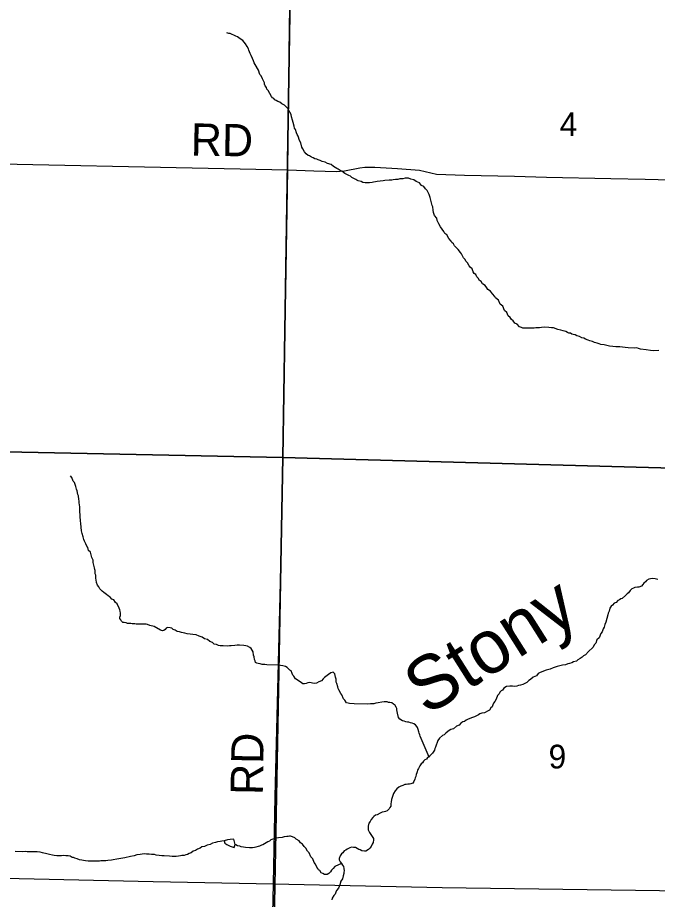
# Model space of a CAD drawing. Extents: x 1310247 to 1552180, y 377264 to 706493.
# Drawn here: x 1354759 to 1360715, y 536402 to 544616 of the extents above; entities that cross this region are included whole.
import ezdxf

# ---------------------------------------------------------------- set-up
doc = ezdxf.new("R2010")
doc.units = 0
for name, color, linetype in [('GM_X_County_Road', 7, 'Continuous'), ('GM_X_County_Road_Text', 7, 'Continuous'), ('GM_X_Minor_River', 7, 'Continuous'), ('GM_X_Minor_River_Text', 7, 'Continuous'), ('GM_X_Section', 7, 'Continuous'), ('GM_X_Section_Text', 7, 'Continuous'), ('GM_X_Township_Road', 7, 'Continuous'), ('GM_X_Township_Road_Text', 7, 'Continuous')]:
    doc.layers.add(name, color=color, linetype=linetype)

msp = doc.modelspace()

# ---------------------------------------------------------------- linework, layer by layer
at = {"layer": 'GM_X_County_Road'}
for points in [[(1353710.8, 543271.7), (1357275.4, 543197.1), (1357516.1, 543188.4), (1357621.1, 543185.7), (1357725.8, 543181.7), (1357803.4, 543188.4), (1357946.1, 543216.3), (1357991.7, 543223.8), (1358086.2, 543223.8), (1358296.3, 543208.9), (1358499.5, 543194.6), (1358660, 543157.9), (1358919.7, 543149.7), (1359384.1, 543137.5), (1359684.6, 543130), (1360283.6, 543117.7), (1360602.5, 543109.6), (1360845.2, 543106.2)], [(1350579, 536707.3), (1350870, 536698.6), (1351087.7, 536691.7), (1351747.3, 536674.4), (1351991.4, 536668.1), (1353369.5, 536624.4), (1354495.2, 536601.3), (1356020.6, 536569.7), (1357139.9, 536546.6), (1358710.9, 536513.3), (1360735.8, 536483.1), (1362406.4, 536437.1), (1363518.1, 536416.4), (1364839.4, 536397.4), (1365009.3, 536389.4), (1365768.5, 536394.2), (1366732.4, 536394.2), (1367745.7, 536389.4), (1369111.7, 536394)]]:
    msp.add_lwpolyline(points, dxfattribs=at)
at = {"layer": 'GM_X_Minor_River'}
for points in [[(1357430.7, 543367), (1357415.3, 543393.4), (1357405.6, 543409.7), (1357396.5, 543450.1), (1357383, 543472.5), (1357371.8, 543510.8), (1357360.2, 543527.2), (1357354.5, 543543.4), (1357345.2, 543573.7), (1357337.4, 543585.9), (1357333.9, 543606), (1357324.6, 543640.4), (1357317.1, 543660.6), (1357309.8, 543692.9), (1357306.2, 543713), (1357292.7, 543735.4), (1357279.4, 543765.8), (1357261.6, 543780.3), (1357244, 543800.8), (1357218.2, 543811.5), (1357200.5, 543828), (1357180.6, 543834.5), (1357166.7, 543842.9), (1357152.8, 543849.2), (1357143, 543861.5), (1357131.2, 543869.8), (1357121.4, 543882.1), (1357106, 543910.5), (1357090.6, 543937), (1357080.8, 543949.3), (1357075.2, 543965.5), (1357063.5, 543981.8), (1357057.8, 543996), (1357056.1, 544008), (1357038.9, 544046.6), (1357025.5, 544075), (1357013.7, 544087.3), (1357000.6, 544127.8), (1356969.7, 544180.7), (1356962, 544194.9), (1356956.4, 544213.1), (1356944.9, 544235.4), (1356933.5, 544263.8), (1356923.9, 544282.1), (1356912.5, 544312.5), (1356908.8, 544324.6), (1356897.3, 544346.9), (1356881.8, 544371.4), (1356856.4, 544404.1), (1356830.7, 544418.8), (1356805, 544437.5), (1356791.1, 544443.8), (1356773.2, 544452.3), (1356755.3, 544458.8), (1356739.4, 544467.2), (1356725.4, 544469.5), (1356707.5, 544474)], [(1359179.1, 542043.9), (1359161.5, 542066.5), (1359137.8, 542083.1), (1359126.1, 542097.4), (1359110.6, 542121.9), (1359088.8, 542134.4), (1359075.3, 542156.8), (1359059.5, 542167.3), (1359047.9, 542189.6), (1359034.1, 542200), (1359024.6, 542222.3), (1359010.8, 542232.7), (1358999.1, 542249), (1358989.7, 542275.3), (1358971.9, 542289.8), (1358962.2, 542304.1), (1358948.8, 542332.5), (1358935.1, 542344.8), (1358923.5, 542367.2), (1358909.8, 542379.6), (1358892.5, 542414.1), (1358882.7, 542426.4), (1358861.4, 542457), (1358826, 542490), (1358816.4, 542508.2), (1358802.6, 542520.6), (1358796.9, 542532.8), (1358773.3, 542557.4), (1358754.1, 542592), (1358736.3, 542604.5), (1358726.7, 542624.8), (1358711.1, 542645.2), (1358697.6, 542667.6), (1358680.1, 542694.1), (1358664.8, 542724.6), (1358661.3, 542748.8), (1358641.8, 542773.3), (1358632.4, 542799.6), (1358628.9, 542821.8), (1358623.5, 542852), (1358617.9, 542866.2), (1358612.4, 542890.4), (1358607, 542916.6), (1358599.5, 542940.8), (1358592.1, 542967.1), (1358572.9, 543005.7), (1358555.2, 543020.2), (1358541.6, 543042.5), (1358519.8, 543053.1), (1358500.3, 543077.7), (1358470.4, 543088.4), (1358448.7, 543105), (1358418.7, 543111.8), (1358396.9, 543120.4), (1358366.7, 543121.1), (1358344.5, 543115.6), (1358318.4, 543114.3), (1358300.2, 543108.7), (1358278.1, 543109.3), (1358256, 543105.8), (1358241.8, 543102.1), (1358217.7, 543102.7), (1358179.5, 543097.7), (1358163.4, 543096.1), (1358107, 543089.4), (1358090.8, 543085.8), (1358072.7, 543084.3), (1358058.6, 543078.6), (1358036.4, 543077.2), (1358006.3, 543077.9), (1357994.2, 543076.2), (1357974.3, 543080.7), (1357956.4, 543089.2), (1357930.4, 543095.8), (1357918.5, 543100.2), (1357906.6, 543106.5), (1357882.8, 543121.1), (1357870.9, 543125.4), (1357857.2, 543139.8), (1357843.3, 543146.2), (1357805.6, 543165.1), (1357791.7, 543173.5), (1357777.9, 543185.9), (1357762, 543190.3), (1357744.2, 543202.8), (1357732.3, 543209.1), (1357700.6, 543229.9), (1357676.9, 543246.5), (1357645.1, 543257.4), (1357621.3, 543270), (1357595.3, 543276.7), (1357577.4, 543285.1), (1357557.5, 543289.6), (1357543.6, 543298), (1357525.6, 543300.4), (1357511.7, 543308.8), (1357493.8, 543315.3), (1357478, 543327.7), (1357464.1, 543332.1), (1357444.3, 543346.6), (1357430.7, 543367)], [(1360728.9, 541514), (1360682.7, 541513.2), (1360652.6, 541513.9), (1360610.6, 541521), (1360558.6, 541528.3), (1360538.7, 541534.8), (1360522.7, 541539.2), (1360500.6, 541537.8), (1360444.4, 541541.2), (1360416.3, 541541.9), (1360366.3, 541549.1), (1360330.2, 541550), (1360302.1, 541552.7), (1360270.1, 541555.5), (1360244.1, 541560.2), (1360220.1, 541566.8), (1360188.1, 541571.6), (1360174.2, 541576), (1360154.3, 541584.5), (1360130.3, 541589.1), (1360110.5, 541599.6), (1360086.5, 541604.2), (1360070.6, 541612.6), (1360046.7, 541619.3), (1360030.9, 541629.7), (1360010.9, 541634.2), (1359991.1, 541646.7), (1359967.1, 541651.3), (1359949.3, 541661.8), (1359931.3, 541664.2), (1359919.3, 541668.5), (1359905.4, 541674.9), (1359891.4, 541677.3), (1359879.5, 541681.6), (1359861.6, 541692), (1359837.6, 541696.7), (1359817.8, 541705.2), (1359789.8, 541709.9), (1359748, 541727), (1359729.9, 541727.4), (1359703.9, 541730.1), (1359665.8, 541731), (1359637.6, 541727.7), (1359619.5, 541726.2), (1359585.3, 541725), (1359569.2, 541723.4), (1359551.1, 541721.8), (1359462.8, 541724), (1359448.9, 541730.4), (1359431, 541736.8), (1359411.4, 541759.4), (1359387.6, 541770), (1359374, 541790.4), (1359356.2, 541802.9), (1359344.6, 541823.2), (1359326.9, 541837.7), (1359313.5, 541868.1), (1359291.9, 541888.7), (1359276.8, 541927.2), (1359253.1, 541947.8), (1359235.9, 541982.4), (1359208.3, 542005.1), (1359202.5, 542017.3), (1359179.1, 542043.9)], [(1355360.5, 539810), (1355355.1, 539836.3), (1355351.8, 539868.4), (1355346.6, 539902.7), (1355345.2, 539926.8), (1355343.5, 539940.8), (1355341.8, 539956.9), (1355340.6, 539989.1), (1355339, 540007.2), (1355337.7, 540039.3), (1355338.1, 540055.3), (1355334.7, 540081.5), (1355333, 540093.5), (1355331.4, 540113.7), (1355329.7, 540127.7), (1355324.5, 540160), (1355318.8, 540174.1), (1355313.5, 540206.4), (1355305.8, 540222.6), (1355300.4, 540248.8), (1355287.2, 540285.2), (1355275.4, 540297.6), (1355264.2, 540331.9), (1355250.5, 540346.3)], [(1356962.4, 538661.1), (1356956.7, 538675.2), (1356951.4, 538707.5), (1356941.7, 538721.8), (1356932.1, 538740), (1356920.2, 538748.4), (1356898.4, 538760.9), (1356884.4, 538763.3), (1356866.4, 538767.8), (1356824.3, 538770.8), (1356804.2, 538769.3), (1356780.1, 538765.9), (1356747.9, 538764.7), (1356731.8, 538763.1), (1356711.7, 538761.6), (1356671.6, 538762.5), (1356643.5, 538765.2), (1356629.5, 538767.6), (1356609.6, 538776.1), (1356589.6, 538780.6), (1356573.9, 538795.1), (1356548, 538803.7), (1356526.4, 538822.3), (1356498.4, 538829), (1356476.7, 538843.6), (1356448.7, 538852.3), (1356422.9, 538865), (1356390.9, 538867.8), (1356366.9, 538872.4), (1356336.8, 538875.2), (1356314.9, 538881.7), (1356284.9, 538886.5), (1356267, 538892.9), (1356243, 538897.5), (1356227.2, 538910), (1356207.3, 538916.5), (1356193.5, 538926.8), (1356179.5, 538931.2), (1356155.5, 538935.8), (1356143.3, 538928.1), (1356133, 538916.3), (1356120.7, 538906.6), (1356106.6, 538902.9), (1356088.6, 538909.4), (1356031.2, 538944.9), (1355989.3, 538954), (1355969.4, 538962.5), (1355955.4, 538964.8), (1355925.3, 538965.6), (1355877.1, 538964.8), (1355863, 538965.1), (1355849, 538967.5), (1355827, 538968), (1355813, 538970.4), (1355798.9, 538970.7), (1355782.9, 538973.1), (1355769, 538977.5), (1355750.9, 538979.9), (1355738.9, 538982.3), (1355725.1, 538992.6), (1355719.4, 539004.8), (1355711.7, 539019), (1355712, 539031.1), (1355716.3, 539045), (1355716.9, 539069), (1355715.2, 539085.1), (1355709.5, 539099.3), (1355705.8, 539113.5), (1355684.7, 539154.1), (1355669, 539168.5), (1355655.4, 539190.9), (1355637.6, 539199.4), (1355619.9, 539215.9), (1355602.1, 539228.4), (1355586.3, 539240.8), (1355560.7, 539261.5), (1355544.9, 539273.9), (1355525.3, 539294.4), (1355513.7, 539312.8), (1355504, 539329.1), (1355494.5, 539353.4), (1355489.1, 539379.6), (1355487.4, 539391.7), (1355486.1, 539421.8), (1355482.4, 539435.9), (1355481, 539464), (1355477.3, 539476.2), (1355473.6, 539490.3), (1355468.1, 539514.5), (1355462.7, 539540.7), (1355461.2, 539562.8), (1355449.7, 539587.2), (1355436.8, 539635.6), (1355419.1, 539652.1), (1355411.7, 539678.4), (1355401.9, 539690.7), (1355394.4, 539712.9), (1355383, 539739.3), (1355375.3, 539753.5), (1355369.8, 539777.7), (1355360.5, 539810)], [(1360719.7, 539382.2), (1360695.7, 539386.8), (1360667.7, 539389.5), (1360635.4, 539384.3), (1360615.1, 539372.8), (1360604.7, 539359), (1360588.4, 539347.3), (1360580, 539333.5), (1360567.7, 539319.8), (1360543.4, 539310.4), (1360529.3, 539310.7), (1360507.1, 539307.2), (1360492.9, 539299.6), (1360478.8, 539295.9), (1360462.3, 539278.3), (1360447.8, 539258.6), (1360433.5, 539246.9), (1360419.1, 539233.2), (1360386.3, 539205.9), (1360374.2, 539202.2), (1360361.9, 539192.5), (1360347.7, 539186.8), (1360331.2, 539167.2), (1360313, 539159.6), (1360298.5, 539141.9), (1360286.2, 539132.2), (1360273.8, 539114.5), (1360267.1, 539086.5), (1360258.6, 539066.7), (1360254.3, 539052.8), (1360245.4, 539016.9), (1360234.6, 538983), (1360226.1, 538963.2), (1360219.5, 538937.3), (1360211.1, 538923.5), (1360200.5, 538895.6), (1360188, 538879.9), (1360173, 538838.2), (1360152.5, 538818.6), (1360141.8, 538788.8), (1360129.4, 538775), (1360114.7, 538747.3), (1360073.7, 538710.2), (1360044.9, 538680.9), (1360028.6, 538671.2), (1360016.2, 538657.5)], [(1358591.2, 537726), (1358507.4, 537920.7), (1358503.7, 537934.8), (1358498, 537949), (1358494.3, 537961.1), (1358488.8, 537985.3), (1358483.1, 538001.5), (1358475.4, 538013.7), (1358463.7, 538028), (1358447.9, 538038.5), (1358433.9, 538042.8), (1358417.9, 538047.2), (1358400, 538051.7), (1358388, 538054), (1358372, 538056.4), (1358358, 538060.8), (1358342, 538065.2), (1358318.3, 538079.8), (1358304.6, 538096.2), (1358295.5, 538136.5), (1358290.2, 538166.8), (1358288.5, 538178.8), (1358282.8, 538193), (1358271.2, 538215.4), (1358257.3, 538221.7), (1358243.5, 538232.1), (1358225.5, 538234.6), (1358213.5, 538236.9), (1358199.5, 538241.2), (1358171.4, 538241.9), (1358151.3, 538238.4), (1358115, 538233.3), (1358094.9, 538229.8), (1358076.7, 538224.2), (1358044.5, 538223), (1358020.4, 538221.6), (1357892, 538224.8), (1357847.9, 538227.9), (1357835.9, 538230.2), (1357821.9, 538232.5), (1357804.4, 538257), (1357794.6, 538271.3), (1357777.4, 538307.9), (1357767.7, 538320.1), (1357748.3, 538352.7), (1357744.6, 538364.8), (1357739, 538381), (1357731.7, 538413.3), (1357725.9, 538425.5), (1357724.6, 538453.6), (1357719, 538471.8), (1357711.7, 538504.1), (1357698, 538518.4), (1357675.7, 538513), (1357653.3, 538497.5), (1357616.5, 538468.3), (1357604.2, 538456.6), (1357587.7, 538438.9), (1357563.4, 538429.5), (1357541, 538416), (1357520.8, 538412.5), (1357504.8, 538414.9), (1357492.9, 538419.2), (1357476.9, 538421.6), (1357460.7, 538418), (1357444.5, 538412.4), (1357430.4, 538410.8), (1357414.4, 538411.2), (1357402.5, 538417.5), (1357388.7, 538429.8), (1357347.1, 538454.9), (1357331.7, 538481.4), (1357319.9, 538491.7), (1357316.2, 538505.8), (1357306.7, 538530.2), (1357294.8, 538538.5), (1357269.3, 538563.2), (1357253.4, 538571.6), (1357227.5, 538578.3), (1357207.5, 538580.8), (1357191.5, 538583.2), (1357079.1, 538585.9), (1357061.1, 538588.4), (1357035, 538591.1), (1357017.1, 538595.5), (1356999, 538598), (1356987.1, 538602.3), (1356975.2, 538608.6), (1356969.5, 538622.8), (1356965.8, 538634.9), (1356962.4, 538661.1)], [(1360016.2, 538657.5), (1359997.9, 538645.9), (1359975.6, 538634.4), (1359961.2, 538620.8), (1359934.9, 538613.4), (1359918.7, 538605.8), (1359896.5, 538600.3), (1359882.3, 538596.6), (1359860, 538587.2), (1359831.8, 538583.8), (1359807.6, 538576.4), (1359781.3, 538571.1), (1359765.1, 538563.4), (1359744.9, 538557.9), (1359716.5, 538546.6), (1359704.4, 538542.9), (1359680.1, 538535.5), (1359639.7, 538522.4), (1359619.4, 538512.9), (1359605.1, 538505.2), (1359588.6, 538485.6), (1359558.1, 538470.3), (1359533.5, 538448.8), (1359519.3, 538441.2), (1359500.8, 538423.6), (1359464.2, 538402.4), (1359442, 538396.9), (1359423.8, 538393.4), (1359407.7, 538387.8), (1359387.5, 538386.3), (1359367.5, 538386.8), (1359341.4, 538387.4), (1359309.2, 538384.2), (1359284.7, 538368.8), (1359272.3, 538351), (1359260.1, 538345.3), (1359247.7, 538331.6), (1359241.3, 538315.7), (1359227, 538302), (1359214.1, 538268.2), (1359201.5, 538244.4), (1359191.1, 538228.7), (1359184.8, 538212.8), (1359176.4, 538196.9), (1359166, 538185.1), (1359153.5, 538165.4), (1359139.3, 538159.7), (1359104.8, 538140.5), (1359082.6, 538137.1), (1359062.4, 538129.5), (1359050.1, 538121.8), (1359011.5, 538102.7), (1358995.3, 538097.1), (1358952.8, 538080.1), (1358936.5, 538072.5), (1358918.2, 538058.9), (1358904, 538055.2), (1358885.7, 538043.7), (1358871.2, 538026), (1358844.9, 538014.6), (1358818.2, 537991.2), (1358791.9, 537983.8), (1358777.7, 537976.1), (1358765.4, 537966.4), (1358747, 537950.8), (1358730.6, 537935.2), (1358714.3, 537927.5), (1358687.7, 537902.1), (1358671.1, 537880.5), (1358649.6, 537820.8), (1358643.3, 537806.9), (1358639, 537793), (1358634.7, 537781.1), (1358622.2, 537763.3), (1358597.6, 537739.9), (1358591.2, 537726), (1358575.1, 537722.4), (1358564.7, 537708.6), (1358550.5, 537700.9), (1358538.2, 537689.2), (1358529.8, 537673.3), (1358515.5, 537663.7), (1358505, 537645.9), (1358492.4, 537622.1), (1358484.1, 537610.3), (1358477.4, 537580.4), (1358471.1, 537566.5), (1358466.6, 537546.5), (1358460.3, 537532.6), (1358456, 537520.7), (1358449.4, 537498.8), (1358437.1, 537485.1), (1358420.8, 537477.4), (1358408.7, 537475.7), (1358390.6, 537474.2), (1358376.6, 537472.5), (1358364.5, 537470.8), (1358344.2, 537463.3), (1358326, 537455.7), (1358307.7, 537446.1), (1358289.2, 537430.6)], [(1358289.2, 537430.6), (1358272.8, 537412.9), (1358260.1, 537387.2), (1358251.7, 537369.3), (1358247.3, 537351.3), (1358240.8, 537333.5), (1358238.3, 537311.4), (1358233.8, 537291.5), (1358233.3, 537269.4), (1358225, 537257.6), (1358218.7, 537243.7), (1358198.2, 537226.2), (1358184, 537220.5), (1358171.9, 537216.8), (1358153.7, 537213.2), (1358135.5, 537205.7), (1358107, 537190.3), (1358090.9, 537186.7), (1358074.5, 537175.1), (1358066.2, 537163.2), (1358049.8, 537145.6), (1358041.3, 537125.8), (1358028.9, 537112), (1358024.2, 537084), (1358021.8, 537066), (1358021.4, 537050), (1358029.2, 537037.8), (1358034.9, 537025.6), (1358048.6, 537007.2), (1358060.2, 536988.9), (1358071.8, 536968.5), (1358073.5, 536956.4), (1358068.9, 536930.5), (1358058.5, 536914.7), (1358052, 536894.8), (1358039.6, 536879), (1358025.2, 536865.3), (1358000.8, 536851.9), (1357988.7, 536850.2), (1357964.7, 536852.8), (1357948.9, 536863.2), (1357936.9, 536865.5), (1357919.1, 536876), (1357905.2, 536884.4), (1357887.1, 536884.8), (1357869.1, 536887.3), (1357850.9, 536881.7), (1357828.6, 536870.2), (1357816.3, 536860.5), (1357800.1, 536852.9), (1357785.6, 536835.2), (1357773.3, 536825.4), (1357762.9, 536807.7), (1357754.2, 536781.8), (1357754, 536769.8), (1357761.6, 536751.5), (1357773.3, 536737.2), (1357785, 536720.8), (1357792.7, 536706.6), (1357796.3, 536688.5), (1357797.8, 536668.3), (1357797.5, 536654.3), (1357795.2, 536642.3), (1357788.7, 536620.4), (1357784.1, 536594.5), (1357769.5, 536570.8), (1357758.6, 536536.9), (1357747.9, 536505.1), (1357729.3, 536483.5), (1357720.9, 536467.6), (1357714.5, 536451.7), (1357704.2, 536437.9), (1357687.5, 536414.3), (1357685.2, 536398.3)], [(1356683.3, 536947.5), (1356661.7, 536943.3), (1356643.6, 536941.7), (1356619.4, 536938.3), (1356601.1, 536930.7), (1356574.9, 536925.4), (1356552.5, 536911.9), (1356522.3, 536906.6), (1356499.9, 536893.1), (1356473.7, 536889.8), (1356457.4, 536878.1), (1356433.1, 536870.7), (1356414.7, 536857.1), (1356394.5, 536849.6), (1356376.1, 536836), (1356355.8, 536828.5), (1356341.6, 536820.8), (1356325.5, 536817.2), (1356309.3, 536811.6), (1356289.1, 536810.1), (1356277, 536806.3), (1356256.9, 536802.8), (1356234.7, 536801.4), (1356196.6, 536802.3), (1356174.6, 536804.9), (1356124.4, 536806.1), (1356100.4, 536808.7), (1356078.4, 536811.3), (1356050.3, 536814), (1356032.3, 536818.4), (1356004.3, 536821.1), (1355984.3, 536823.6), (1355958.2, 536824.3), (1355940.1, 536824.7)], [(1356783, 536911.9), (1356771.8, 536964), (1356737.6, 536958.6), (1356713.5, 536955), (1356683.3, 536947.5), (1356686.9, 536925.3), (1356706.7, 536913)], [(1357773.3, 536737.2), (1357712.3, 536706.6), (1357695.9, 536688.9), (1357681.5, 536673.2), (1357673.1, 536657.4), (1357656.7, 536643.8), (1357642.4, 536634.1), (1357628.3, 536632.4), (1357616.3, 536632.7), (1357600.5, 536643.2), (1357586.5, 536649.5), (1357573, 536669.9), (1357561.1, 536676.2), (1357553.4, 536690.5), (1357543.6, 536702.8), (1357532.2, 536731.1), (1357520.5, 536745.4), (1357507.2, 536779.9), (1357489.6, 536798.4), (1357474.4, 536834.9), (1357456.6, 536849.3), (1357443.3, 536879.8), (1357425.5, 536894.2), (1357412, 536916.7), (1357394.2, 536927.1), (1357380.6, 536947.5), (1357352.8, 536962.3), (1357341.1, 536976.6), (1357319.2, 536985.2), (1357301.2, 536989.6), (1357289.2, 536989.9), (1357277.1, 536988.2), (1357265.1, 536988.5), (1357240.9, 536985.1), (1357220.7, 536979.6), (1357188.4, 536974.4), (1357166.3, 536972.9), (1357154.2, 536969.2), (1357135.9, 536961.6), (1357117.7, 536956), (1357103.4, 536944.4), (1357087.2, 536938.8), (1357072.9, 536927.1), (1357056.7, 536919.4), (1357042.4, 536909.8), (1357028.2, 536906.1), (1357010, 536896.5), (1356997.8, 536892.8), (1356975.6, 536887.3), (1356963.5, 536885.6), (1356945.4, 536882.1), (1356933.3, 536882.4), (1356919.2, 536880.7), (1356879.2, 536885.7), (1356861.2, 536888.2), (1356841.2, 536892.7), (1356827.3, 536897), (1356805.3, 536901.6), (1356791.4, 536910), (1356783, 536911.9)], [(1356706.7, 536913), (1356738.5, 536898.4), (1356776.3, 536885.7), (1356783, 536911.9)], [(1355940.1, 536824.7), (1355918, 536823.3), (1355899.8, 536819.7), (1355869.7, 536816.4), (1355845.3, 536807), (1355809.1, 536801.9), (1355758.6, 536789.1), (1355738.4, 536785.6), (1355702.1, 536778.5), (1355682, 536774.9), (1355649.7, 536769.7), (1355631.6, 536768.2), (1355597.4, 536763), (1355579.2, 536761.4), (1355535.1, 536760.5), (1355521, 536758.9), (1355480.8, 536757.9), (1355462.7, 536756.3), (1355414.5, 536757.5), (1355392.5, 536762.1), (1355372.5, 536764.6), (1355356.5, 536767), (1355336.5, 536771.5), (1355312.6, 536780.1), (1355292.7, 536784.6), (1355280.7, 536790.9), (1355266.7, 536793.3), (1355246.9, 536803.8), (1355228.9, 536806.2), (1355206.9, 536808.8), (1355184.8, 536809.3), (1355168.7, 536807.7), (1355124.5, 536808.8), (1355100.5, 536811.4), (1355084.5, 536813.8), (1355056.5, 536820.5), (1355042.5, 536822.9), (1355030.6, 536827.2), (1354990.6, 536834.2), (1354968.7, 536840.8), (1354940.6, 536843.5), (1354884.4, 536844.9), (1354848.3, 536845.8), (1354832.3, 536846.2), (1354800.1, 536844.9), (1354735.9, 536846.5)]]:
    msp.add_lwpolyline(points, dxfattribs=at)
at = {"layer": 'GM_X_Section'}
for points in [[(1352195.1, 545945.9), (1357091.1, 545835.1), (1357313, 545831.7), (1357228, 540517), (1352063.8, 540622.3)], [(1357313, 545831.7), (1362530.6, 545703.1), (1362449.2, 540374.3), (1357228, 540517)], [(1352063.8, 540622.3), (1357228, 540517), (1357129, 535198.6), (1351955, 535310.1)], [(1357228, 540517), (1362449.2, 540374.3), (1362346.4, 535062.1), (1357129, 535198.6)]]:
    msp.add_lwpolyline(points, close=True, dxfattribs=at)
at = {"layer": 'GM_X_Township_Road'}
msp.add_lwpolyline([(1357062.6, 532524.3), (1357078.4, 533441), (1357097.4, 534410.7), (1357114, 535304.5), (1357139.9, 536546.6), (1357155.9, 537357.8), (1357217.8, 539855.1), (1357275.4, 543197.1), (1357288.5, 544285.2), (1357307.6, 545822.1), (1357295.3, 545832.5)], dxfattribs=at)

# ---------------------------------------------------------------- texts
at = {"layer": 'GM_X_County_Road_Text'}
msp.add_text('RD', height=300, rotation=359.01278, dxfattribs=at).set_placement((1356369.3, 543331.6))
at = {"layer": 'GM_X_Minor_River_Text'}
msp.add_text('Stony', height=499.98, rotation=32.27138, dxfattribs=at).set_placement((1358566.7, 538104.9))
at = {"layer": 'GM_X_Section_Text'}
for s, p in [('4', (1359805.9, 543512.6)), ('9', (1359702.5, 537621.5))]:
    msp.add_text(s, height=221, rotation=0.00001, dxfattribs=at).set_placement(p)
at = {"layer": 'GM_X_Township_Road_Text'}
msp.add_text('RD', height=300, rotation=89.01231, dxfattribs=at).set_placement((1357041.3, 537372.5))

doc.saveas('drawing.dxf')
